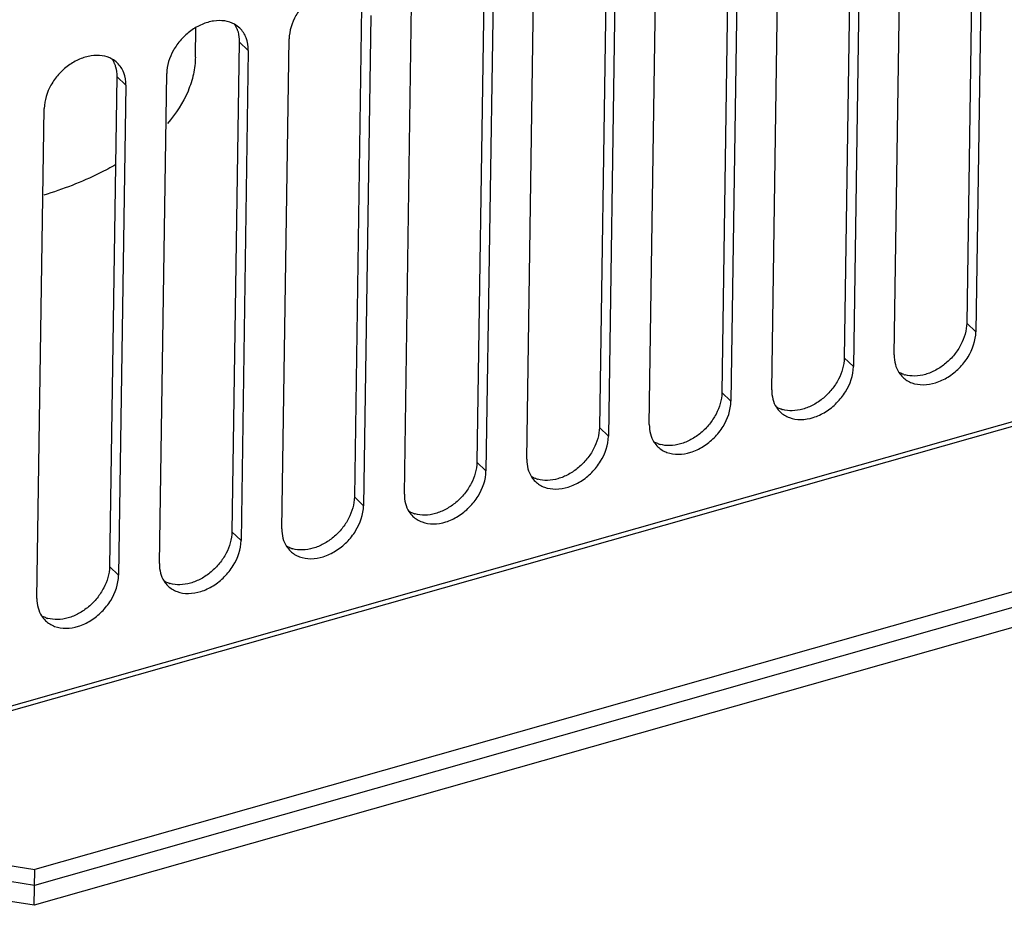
# Model space of a CAD drawing. Header units: millimetres. Extents: x 1117 to 38156, y -1945 to 7303.
# Tile 260 of 656: x 9762 to 9825, y 969 to 1026. Entities that reach past the tile are written whole.
import ezdxf

# ---------------------------------------------------------------- set-up
doc = ezdxf.new("R2010")
doc.units = ezdxf.units.MM

msp = doc.modelspace()

# ---------------------------------------------------------------- linework, layer by layer
at = {"color": 7, "linetype": 'Continuous'}
for p, q in [((9723.711, 970.636), (9973.056, 1041.47)), ((9723.716, 970.927), (9972.647, 1041.644)), ((9823.507, 1037.737), (9823.042, 1006.299)), ((9824.093, 1037.179), (9823.628, 1005.741)), ((9815.652, 1035.506), (9815.187, 1004.068)), ((9818.391, 1004.253), (9818.856, 1035.691)), ((9816.238, 1034.947), (9815.773, 1003.509)), ((9807.797, 1033.274), (9807.332, 1001.836)), ((9810.536, 1002.022), (9811.001, 1033.46)), ((9808.383, 1032.716), (9807.917, 1001.278)), ((9799.942, 1031.043), (9799.477, 999.605)), ((9802.681, 999.79), (9803.146, 1031.228)), ((9800.528, 1030.484), (9800.062, 999.046)), ((9792.087, 1028.811), (9791.622, 997.373)), ((9794.826, 997.559), (9795.291, 1028.997)), ((9792.672, 1028.253), (9792.207, 996.815)), ((9784.232, 1026.58), (9783.767, 995.142)), ((9786.971, 995.327), (9787.436, 1026.765)), ((9784.817, 1026.021), (9784.352, 994.583)), ((9773.564, 1023.365), (9773.592, 1025.251)), ((9776.377, 1024.348), (9775.912, 992.91)), ((9776.962, 1023.79), (9776.377, 1024.348)), ((9779.116, 993.096), (9779.581, 1024.534)), ((9776.962, 1023.79), (9776.497, 992.352)), ((9943.058, 1022.318), (9763.265, 971.242)), ((9768.522, 1022.117), (9768.057, 990.679)), ((9769.107, 1021.558), (9768.522, 1022.117)), ((9771.261, 990.864), (9771.726, 1022.302)), ((9943.043, 1021.299), (9763.25, 970.223)), ((9769.107, 1021.558), (9768.642, 990.12)), ((9943.025, 1020.024), (9763.231, 968.948)), ((9763.405, 988.633), (9763.871, 1020.071)), ((9823.628, 1005.741), (9823.042, 1006.299)), ((9815.773, 1003.509), (9815.187, 1004.068)), ((9807.917, 1001.278), (9807.332, 1001.836)), ((9800.062, 999.046), (9799.477, 999.605)), ((9792.207, 996.815), (9791.622, 997.373)), ((9784.352, 994.583), (9783.767, 995.142)), ((9776.497, 992.352), (9775.912, 992.91)), ((9768.642, 990.12), (9768.057, 990.679)), ((9760.544, 971.677), (9763.265, 971.242)), ((9763.231, 968.948), (9763.265, 971.242)), ((9763.25, 970.223), (9760.528, 970.657)), ((9763.231, 968.948), (9760.51, 969.383))]:
    msp.add_line(p, q, dxfattribs=at)
for centre, radius, start, end in [((9775.267, 1024.011), 1.664, 46.43796, 61.10077), ((9774.621, 1024.536), 1.733, 26.94656, 32.70614), ((9774.552, 1024.501), 1.81, 21.31116, 26.93403), ((9767.412, 1021.78), 1.664, 46.43796, 61.10077), ((9766.766, 1022.304), 1.733, 26.94656, 32.70614), ((9766.697, 1022.269), 1.81, 21.31116, 26.93403), ((9820.087, 1004.027), 1.661, 212.6915, 226.30391), ((9819.592, 1004.796), 1.89, 252.11221, 254.34318), ((9812.232, 1001.796), 1.661, 212.6915, 226.30391), ((9811.737, 1002.564), 1.89, 252.11221, 254.34318), ((9804.377, 999.564), 1.661, 212.6915, 226.30391), ((9803.882, 1000.333), 1.89, 252.11221, 254.34318), ((9796.521, 997.333), 1.661, 212.6915, 226.30391), ((9796.027, 998.101), 1.89, 252.11221, 254.34318), ((9788.666, 995.101), 1.661, 212.6915, 226.30391), ((9788.172, 995.87), 1.89, 252.11221, 254.34318), ((9780.811, 992.87), 1.661, 212.6915, 226.30391), ((9780.317, 993.638), 1.89, 252.11221, 254.34318), ((9772.956, 990.638), 1.661, 212.6915, 226.30391), ((9772.461, 991.407), 1.89, 252.11221, 254.34318), ((9765.101, 988.407), 1.661, 212.6915, 226.30391), ((9764.606, 989.175), 1.89, 252.11221, 254.34318)]:
    msp.add_arc(centre, radius, start, end, dxfattribs=at)
for points, knots in [([(9783.927, 1027.7), (9783.735, 1027.805), (9783.291, 1027.948), (9782.567, 1027.934), (9781.823, 1027.711), (9781.112, 1027.299), (9780.486, 1026.73), (9779.849, 1025.852), (9779.588, 1025.051), (9779.581, 1024.534)], [0, 0, 0, 0, 0.105626, 0.220123, 0.344638, 0.477246, 0.613978, 0.749944, 1, 1, 1, 1]), ([(9776.072, 1025.468), (9775.88, 1025.574), (9775.436, 1025.717), (9774.712, 1025.703), (9773.968, 1025.48), (9773.257, 1025.068), (9772.631, 1024.499), (9771.994, 1023.621), (9771.733, 1022.82), (9771.726, 1022.302)], [0, 0, 0, 0, 0.105626, 0.220123, 0.344638, 0.477246, 0.613978, 0.749944, 1, 1, 1, 1]), ([(9776.238, 1025.159), (9776.263, 1025.097), (9776.349, 1024.835), (9776.38, 1024.557), (9776.377, 1024.348)], [0, 0, 0, 0, 0.241491, 1, 1, 1, 1]), ([(9776.962, 1023.79), (9776.966, 1024.06), (9776.905, 1024.467), (9776.667, 1024.936), (9776.504, 1025.131), (9776.414, 1025.217)], [0, 0, 0, 0, 0.517854, 0.761612, 1, 1, 1, 1]), ([(9768.217, 1023.237), (9768.025, 1023.343), (9767.581, 1023.486), (9766.857, 1023.472), (9766.113, 1023.248), (9765.402, 1022.836), (9764.776, 1022.267), (9764.139, 1021.389), (9763.878, 1020.588), (9763.871, 1020.071)], [0, 0, 0, 0, 0.105626, 0.220123, 0.344638, 0.477246, 0.613978, 0.749944, 1, 1, 1, 1]), ([(9773.564, 1023.365), (9773.559, 1022.997), (9773.472, 1022.248), (9772.992, 1020.75), (9772.315, 1019.729), (9771.778, 1019.11)], [0, 0, 0, 0, 0.235283, 0.47705, 1, 1, 1, 1]), ([(9768.383, 1022.927), (9768.408, 1022.865), (9768.494, 1022.604), (9768.525, 1022.325), (9768.522, 1022.117)], [0, 0, 0, 0, 0.241491, 1, 1, 1, 1]), ([(9769.107, 1021.558), (9769.111, 1021.829), (9769.05, 1022.235), (9768.812, 1022.704), (9768.649, 1022.9), (9768.559, 1022.986)], [0, 0, 0, 0, 0.517854, 0.761612, 1, 1, 1, 1]), ([(9768.462, 1016.466), (9768.12, 1016.269), (9766.641, 1015.48), (9765.066, 1014.879), (9763.841, 1014.505)], [0, 0, 0, 0, 0.235656, 1, 1, 1, 1]), ([(9823.042, 1006.299), (9823.035, 1005.825), (9822.815, 1005.091), (9822.266, 1004.261), (9821.72, 1003.703), (9821.088, 1003.269), (9820.41, 1002.985), (9819.729, 1002.871), (9819.285, 1002.919), (9819.082, 1002.976)], [0, 0, 0, 0, 0.245376, 0.378632, 0.513665, 0.646334, 0.772934, 0.890983, 1, 1, 1, 1]), ([(9818.939, 1002.826), (9819.021, 1002.747), (9819.206, 1002.605), (9819.636, 1002.397), (9820.274, 1002.299), (9821.079, 1002.441), (9821.869, 1002.814), (9822.579, 1003.385), (9823.313, 1004.307), (9823.619, 1005.178), (9823.628, 1005.741)], [0, 0, 0, 0, 0.051621, 0.104232, 0.21512, 0.33684, 0.468675, 0.606677, 0.74522, 1, 1, 1, 1]), ([(9818.391, 1004.253), (9818.388, 1004.051), (9818.43, 1003.656), (9818.586, 1003.289), (9818.688, 1003.13)], [0, 0, 0, 0, 0.516766, 1, 1, 1, 1]), ([(9811.084, 1000.594), (9811.166, 1000.516), (9811.351, 1000.374), (9811.781, 1000.166), (9812.419, 1000.068), (9813.224, 1000.209), (9814.014, 1000.582), (9814.724, 1001.154), (9815.458, 1002.075), (9815.764, 1002.946), (9815.773, 1003.509)], [0, 0, 0, 0, 0.051621, 0.104232, 0.21512, 0.33684, 0.468675, 0.606677, 0.74522, 1, 1, 1, 1]), ([(9815.187, 1004.068), (9815.18, 1003.594), (9814.96, 1002.86), (9814.411, 1002.03), (9813.865, 1001.472), (9813.233, 1001.037), (9812.555, 1000.753), (9811.874, 1000.639), (9811.43, 1000.688), (9811.227, 1000.745)], [0, 0, 0, 0, 0.245376, 0.378632, 0.513665, 0.646334, 0.772934, 0.890983, 1, 1, 1, 1]), ([(9819.011, 1002.997), (9818.984, 1003.006), (9818.876, 1003.044), (9818.771, 1003.092), (9818.696, 1003.133)], [0, 0, 0, 0, 0.253082, 1, 1, 1, 1]), ([(9807.332, 1001.836), (9807.325, 1001.362), (9807.105, 1000.628), (9806.556, 999.798), (9806.01, 999.24), (9805.378, 998.806), (9804.7, 998.522), (9804.019, 998.408), (9803.575, 998.456), (9803.372, 998.513)], [0, 0, 0, 0, 0.245376, 0.378632, 0.513665, 0.646334, 0.772934, 0.890983, 1, 1, 1, 1]), ([(9810.536, 1002.022), (9810.533, 1001.819), (9810.575, 1001.425), (9810.731, 1001.057), (9810.833, 1000.898)], [0, 0, 0, 0, 0.516766, 1, 1, 1, 1]), ([(9803.229, 998.363), (9803.311, 998.284), (9803.495, 998.142), (9803.926, 997.934), (9804.564, 997.836), (9805.368, 997.978), (9806.159, 998.351), (9806.869, 998.923), (9807.602, 999.844), (9807.909, 1000.715), (9807.917, 1001.278)], [0, 0, 0, 0, 0.051621, 0.104232, 0.21512, 0.33684, 0.468675, 0.606677, 0.74522, 1, 1, 1, 1]), ([(9811.156, 1000.766), (9811.129, 1000.775), (9811.02, 1000.812), (9810.916, 1000.86), (9810.841, 1000.902)], [0, 0, 0, 0, 0.253082, 1, 1, 1, 1]), ([(9802.681, 999.79), (9802.678, 999.588), (9802.72, 999.193), (9802.876, 998.826), (9802.978, 998.667)], [0, 0, 0, 0, 0.516766, 1, 1, 1, 1]), ([(9799.477, 999.605), (9799.47, 999.131), (9799.25, 998.397), (9798.701, 997.567), (9798.155, 997.009), (9797.523, 996.574), (9796.845, 996.29), (9796.164, 996.176), (9795.72, 996.225), (9795.517, 996.282)], [0, 0, 0, 0, 0.245376, 0.378632, 0.513665, 0.646334, 0.772934, 0.890983, 1, 1, 1, 1]), ([(9795.374, 996.131), (9795.456, 996.053), (9795.64, 995.911), (9796.071, 995.703), (9796.709, 995.605), (9797.513, 995.747), (9798.304, 996.12), (9799.014, 996.691), (9799.747, 997.612), (9800.054, 998.483), (9800.062, 999.046)], [0, 0, 0, 0, 0.051621, 0.104232, 0.21512, 0.33684, 0.468675, 0.606677, 0.74522, 1, 1, 1, 1]), ([(9803.301, 998.534), (9803.274, 998.543), (9803.165, 998.581), (9803.061, 998.629), (9802.986, 998.67)], [0, 0, 0, 0, 0.253082, 1, 1, 1, 1]), ([(9791.622, 997.373), (9791.615, 996.899), (9791.395, 996.165), (9790.846, 995.335), (9790.3, 994.778), (9789.668, 994.343), (9788.989, 994.059), (9788.309, 993.945), (9787.864, 993.993), (9787.662, 994.05)], [0, 0, 0, 0, 0.245376, 0.378632, 0.513665, 0.646334, 0.772934, 0.890983, 1, 1, 1, 1]), ([(9794.826, 997.559), (9794.823, 997.356), (9794.865, 996.962), (9795.021, 996.594), (9795.123, 996.435)], [0, 0, 0, 0, 0.516766, 1, 1, 1, 1]), ([(9787.519, 993.9), (9787.601, 993.821), (9787.785, 993.679), (9788.216, 993.471), (9788.854, 993.373), (9789.658, 993.515), (9790.449, 993.888), (9791.159, 994.46), (9791.892, 995.381), (9792.199, 996.252), (9792.207, 996.815)], [0, 0, 0, 0, 0.051621, 0.104232, 0.21512, 0.33684, 0.468675, 0.606677, 0.74522, 1, 1, 1, 1]), ([(9795.446, 996.303), (9795.419, 996.312), (9795.31, 996.349), (9795.206, 996.397), (9795.131, 996.439)], [0, 0, 0, 0, 0.253082, 1, 1, 1, 1]), ([(9786.971, 995.327), (9786.968, 995.125), (9787.009, 994.73), (9787.166, 994.363), (9787.268, 994.204)], [0, 0, 0, 0, 0.516766, 1, 1, 1, 1]), ([(9783.767, 995.142), (9783.76, 994.668), (9783.54, 993.934), (9782.991, 993.104), (9782.444, 992.546), (9781.813, 992.111), (9781.134, 991.827), (9780.454, 991.714), (9780.009, 991.762), (9779.807, 991.819)], [0, 0, 0, 0, 0.245376, 0.378632, 0.513665, 0.646334, 0.772934, 0.890983, 1, 1, 1, 1]), ([(9779.664, 991.668), (9779.746, 991.59), (9779.93, 991.448), (9780.361, 991.24), (9780.999, 991.142), (9781.803, 991.284), (9782.594, 991.657), (9783.304, 992.228), (9784.037, 993.149), (9784.344, 994.02), (9784.352, 994.583)], [0, 0, 0, 0, 0.051621, 0.104232, 0.21512, 0.33684, 0.468675, 0.606677, 0.74522, 1, 1, 1, 1]), ([(9787.591, 994.071), (9787.564, 994.08), (9787.455, 994.118), (9787.351, 994.166), (9787.276, 994.207)], [0, 0, 0, 0, 0.253082, 1, 1, 1, 1]), ([(9775.912, 992.91), (9775.905, 992.436), (9775.685, 991.702), (9775.136, 990.872), (9774.589, 990.315), (9773.958, 989.88), (9773.279, 989.596), (9772.598, 989.482), (9772.154, 989.53), (9771.951, 989.587)], [0, 0, 0, 0, 0.245376, 0.378632, 0.513665, 0.646334, 0.772934, 0.890983, 1, 1, 1, 1]), ([(9779.116, 993.096), (9779.113, 992.893), (9779.154, 992.499), (9779.311, 992.132), (9779.413, 991.972)], [0, 0, 0, 0, 0.516766, 1, 1, 1, 1]), ([(9771.809, 989.437), (9771.891, 989.358), (9772.075, 989.216), (9772.506, 989.008), (9773.144, 988.91), (9773.948, 989.052), (9774.739, 989.425), (9775.449, 989.997), (9776.182, 990.918), (9776.489, 991.789), (9776.497, 992.352)], [0, 0, 0, 0, 0.051621, 0.104232, 0.21512, 0.33684, 0.468675, 0.606677, 0.74522, 1, 1, 1, 1]), ([(9779.736, 991.84), (9779.708, 991.849), (9779.6, 991.887), (9779.496, 991.934), (9779.421, 991.976)], [0, 0, 0, 0, 0.253082, 1, 1, 1, 1]), ([(9768.057, 990.679), (9768.05, 990.205), (9767.83, 989.471), (9767.281, 988.641), (9766.734, 988.083), (9766.102, 987.648), (9765.424, 987.364), (9764.743, 987.251), (9764.299, 987.299), (9764.096, 987.356)], [0, 0, 0, 0, 0.245376, 0.378632, 0.513665, 0.646334, 0.772934, 0.890983, 1, 1, 1, 1]), ([(9771.261, 990.864), (9771.258, 990.662), (9771.299, 990.267), (9771.456, 989.9), (9771.558, 989.741)], [0, 0, 0, 0, 0.516766, 1, 1, 1, 1]), ([(9763.954, 987.206), (9764.036, 987.127), (9764.22, 986.985), (9764.651, 986.777), (9765.289, 986.679), (9766.093, 986.821), (9766.884, 987.194), (9767.594, 987.765), (9768.327, 988.687), (9768.634, 989.557), (9768.642, 990.12)], [0, 0, 0, 0, 0.051621, 0.104232, 0.21512, 0.33684, 0.468675, 0.606677, 0.74522, 1, 1, 1, 1]), ([(9771.881, 989.608), (9771.853, 989.617), (9771.745, 989.655), (9771.641, 989.703), (9771.566, 989.744)], [0, 0, 0, 0, 0.253082, 1, 1, 1, 1]), ([(9763.405, 988.633), (9763.402, 988.43), (9763.444, 988.036), (9763.601, 987.669), (9763.703, 987.509)], [0, 0, 0, 0, 0.516766, 1, 1, 1, 1]), ([(9764.026, 987.377), (9763.998, 987.386), (9763.89, 987.424), (9763.786, 987.472), (9763.711, 987.513)], [0, 0, 0, 0, 0.253082, 1, 1, 1, 1])]:
    msp.add_open_spline(points, degree=3, knots=knots, dxfattribs=at)

doc.saveas('drawing.dxf')
